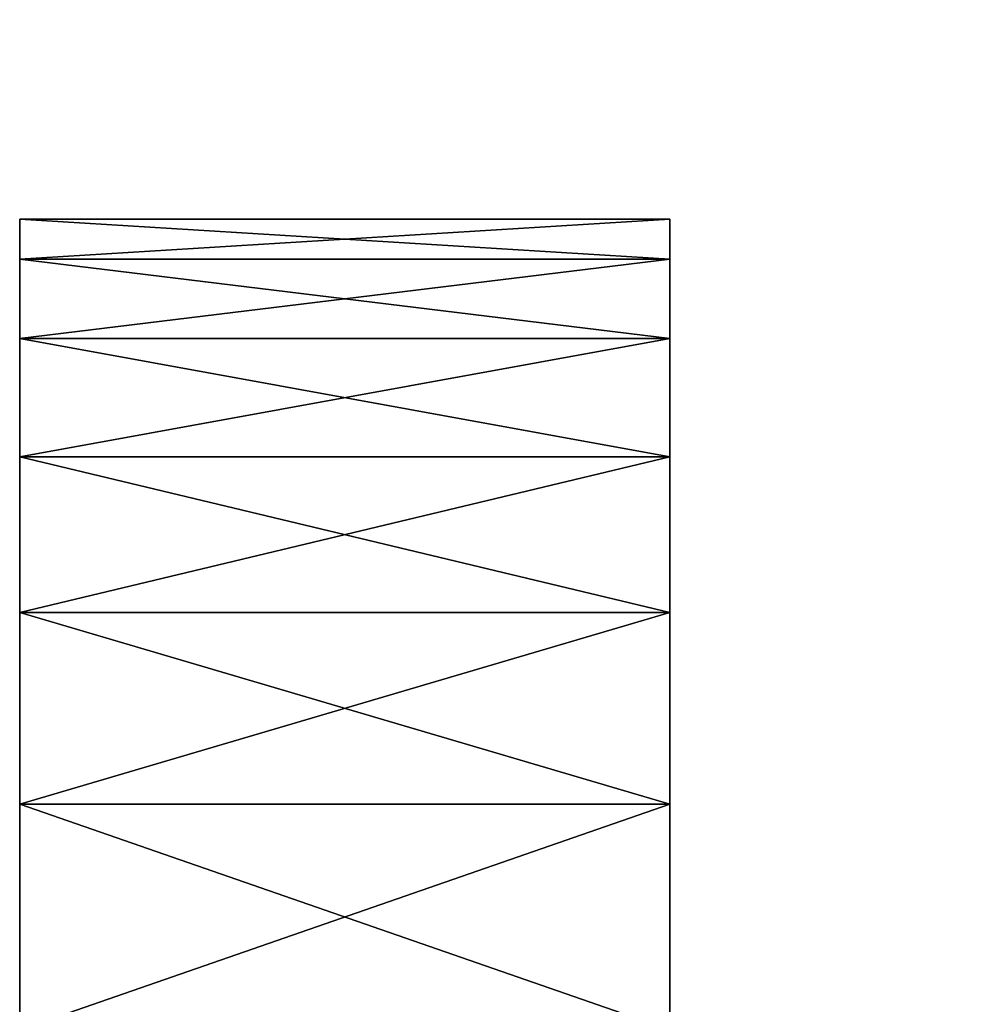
# Model space of a CAD drawing. Header units: centimetres. Extents: x 0.2 to 30.8, y 0 to 60.
# Tile 542 of 656: x 0.813 to 0.959, y 1.579 to 1.731. Entities that reach past the tile are written whole.
import ezdxf

# ---------------------------------------------------------------- set-up
doc = ezdxf.new("R2010")
doc.units = ezdxf.units.CM
doc.header["$LTSCALE"] = 2.54
doc.layers.get('0').update_dxf_attribs({"true_color": 0xff5454})

# ---------------------------------------------------------------- blocks, each defined once
blk = doc.blocks.new('Kosz na _mieci Derbin Large.STL')
at = {"color": 0}
for p, q in [((0.81271, 1.69408, 1.19086), (0.81271, 1.70023, 1.13039)), ((0.81271, 1.70023, 1.13039), (0.81271, 1.42081, 1.11117)), ((0.81271, 1.70023, 1.13039), (0.81271, 1.42081, 1.11117)), ((0.81271, 1.70023, 1.13039), (0.81271, 1.70023, 1.06961)), ((0.81271, 1.70023, 1.06961), (0.81271, 1.42081, 1.11117)), ((0.81271, 1.70023, 1.06961), (0.81271, 1.42081, 1.11117)), ((0.81271, 1.70023, 1.06961), (0.81271, 1.41925, 1.06655)), ((0.81271, 1.70023, 1.06961), (0.81271, 1.41925, 1.06655)), ((0.81271, 1.70023, 1.06961), (0.81271, 1.69408, 1.00914)), ((0.91271, 1.70023, 1.13039), (0.81271, 1.69408, 1.19086)), ((0.91271, 1.70023, 1.13039), (0.81271, 1.69408, 1.19086)), ((0.91271, 1.70023, 1.13039), (0.81271, 1.70023, 1.13039)), ((0.81271, 1.69408, 1.19086), (0.81271, 1.70023, 1.13039)), ((0.91271, 1.70023, 1.13039), (0.81271, 1.70023, 1.13039)), ((0.91271, 1.70023, 1.06961), (0.81271, 1.70023, 1.13039)), ((0.91271, 1.70023, 1.06961), (0.81271, 1.70023, 1.13039)), ((0.91271, 1.70023, 1.06961), (0.81271, 1.70023, 1.06961)), ((0.81271, 1.70023, 1.13039), (0.81271, 1.70023, 1.06961)), ((0.91271, 1.70023, 1.06961), (0.81271, 1.70023, 1.06961)), ((0.91271, 1.69408, 1.00914), (0.81271, 1.70023, 1.06961)), ((0.91271, 1.69408, 1.00914), (0.81271, 1.70023, 1.06961)), ((0.81271, 1.70023, 1.06961), (0.81271, 1.69408, 1.00914)), ((0.91271, 1.41925, 1.06655), (0.91271, 1.70023, 1.06961)), ((0.91271, 1.70023, 1.06961), (0.91271, 1.42081, 1.11117)), ((0.91271, 1.70023, 1.06961), (0.91271, 1.42081, 1.11117)), ((0.91271, 1.70023, 1.06961), (0.91271, 1.70023, 1.13039)), ((0.91271, 1.70023, 1.13039), (0.91271, 1.42081, 1.11117)), ((0.91271, 1.70023, 1.13039), (0.91271, 1.42081, 1.11117)), ((0.91271, 1.70023, 1.13039), (0.91271, 1.41614, 1.15557)), ((0.91271, 1.70023, 1.13039), (0.91271, 1.41614, 1.15557)), ((0.91271, 1.70023, 1.13039), (0.91271, 1.69408, 1.19086)), ((0.91271, 1.69408, 1.00914), (0.91271, 1.70023, 1.06961)), ((0.91271, 1.41925, 1.06655), (0.91271, 1.70023, 1.06961)), ((0.91271, 1.70023, 1.13039), (0.91271, 1.69408, 1.19086)), ((0.91271, 1.70023, 1.06961), (0.91271, 1.70023, 1.13039)), ((0.91271, 1.69408, 1.00914), (0.91271, 1.70023, 1.06961)), ((0.81271, 1.68185, 1.25039), (0.81271, 1.69408, 1.19086)), ((0.81271, 1.69408, 1.19086), (0.81271, 1.41614, 1.15557)), ((0.81271, 1.69408, 1.19086), (0.81271, 1.41614, 1.15557)), ((0.81271, 1.69408, 1.19086), (0.81271, 1.42081, 1.11117)), ((0.81271, 1.69408, 1.19086), (0.81271, 1.42081, 1.11117)), ((0.81271, 1.69408, 1.00914), (0.81271, 1.41925, 1.06655)), ((0.81271, 1.69408, 1.00914), (0.81271, 1.41925, 1.06655)), ((0.81271, 1.69408, 1.00914), (0.81271, 1.41149, 1.02259)), ((0.81271, 1.69408, 1.00914), (0.81271, 1.41149, 1.02259)), ((0.81271, 1.69408, 1.00914), (0.81271, 1.68185, 0.94961)), ((0.91271, 1.69408, 1.19086), (0.81271, 1.68185, 1.25039)), ((0.91271, 1.69408, 1.19086), (0.81271, 1.68185, 1.25039)), ((0.91271, 1.69408, 1.19086), (0.81271, 1.69408, 1.19086)), ((0.81271, 1.68185, 1.25039), (0.81271, 1.69408, 1.19086)), ((0.91271, 1.69408, 1.19086), (0.81271, 1.69408, 1.19086)), ((0.91271, 1.69408, 1.00914), (0.81271, 1.69408, 1.00914)), ((0.91271, 1.69408, 1.00914), (0.81271, 1.69408, 1.00914)), ((0.91271, 1.68185, 0.94961), (0.81271, 1.69408, 1.00914)), ((0.91271, 1.68185, 0.94961), (0.81271, 1.69408, 1.00914)), ((0.81271, 1.69408, 1.00914), (0.81271, 1.68185, 0.94961)), ((0.91271, 1.69408, 1.19086), (0.91271, 1.41614, 1.15557)), ((0.91271, 1.69408, 1.19086), (0.91271, 1.41614, 1.15557)), ((0.91271, 1.69408, 1.19086), (0.91271, 1.68185, 1.25039)), ((0.91271, 1.68185, 0.94961), (0.91271, 1.69408, 1.00914)), ((0.91271, 1.69408, 1.00914), (0.91271, 1.41925, 1.06655)), ((0.91271, 1.69408, 1.00914), (0.91271, 1.41925, 1.06655)), ((0.91271, 1.69408, 1.19086), (0.91271, 1.68185, 1.25039)), ((0.91271, 1.68185, 0.94961), (0.91271, 1.69408, 1.00914)), ((0.81271, 1.66365, 1.30838), (0.81271, 1.68185, 1.25039)), ((0.81271, 1.68185, 1.25039), (0.81271, 1.40534, 1.19889)), ((0.81271, 1.68185, 1.25039), (0.81271, 1.40534, 1.19889)), ((0.81271, 1.68185, 1.25039), (0.81271, 1.41614, 1.15557)), ((0.81271, 1.68185, 1.25039), (0.81271, 1.41614, 1.15557)), ((0.81271, 1.68185, 0.94961), (0.81271, 1.41149, 1.02259)), ((0.81271, 1.68185, 0.94961), (0.81271, 1.41149, 1.02259)), ((0.81271, 1.68185, 0.94961), (0.81271, 1.3977, 0.98013)), ((0.81271, 1.68185, 0.94961), (0.81271, 1.3977, 0.98013)), ((0.81271, 1.68185, 0.94961), (0.81271, 1.66365, 0.89162)), ((0.91271, 1.68185, 1.25039), (0.81271, 1.66365, 1.30838)), ((0.91271, 1.68185, 1.25039), (0.81271, 1.66365, 1.30838)), ((0.91271, 1.68185, 1.25039), (0.81271, 1.68185, 1.25039)), ((0.81271, 1.66365, 1.30838), (0.81271, 1.68185, 1.25039)), ((0.91271, 1.68185, 1.25039), (0.81271, 1.68185, 1.25039)), ((0.91271, 1.68185, 0.94961), (0.81271, 1.68185, 0.94961)), ((0.91271, 1.68185, 0.94961), (0.81271, 1.68185, 0.94961)), ((0.91271, 1.66365, 0.89162), (0.81271, 1.68185, 0.94961)), ((0.91271, 1.66365, 0.89162), (0.81271, 1.68185, 0.94961)), ((0.81271, 1.68185, 0.94961), (0.81271, 1.66365, 0.89162)), ((0.91271, 1.41614, 1.15557), (0.91271, 1.68185, 1.25039)), ((0.91271, 1.68185, 1.25039), (0.91271, 1.40534, 1.19889)), ((0.91271, 1.68185, 1.25039), (0.91271, 1.40534, 1.19889)), ((0.91271, 1.68185, 1.25039), (0.91271, 1.66365, 1.30838)), ((0.91271, 1.41614, 1.15557), (0.91271, 1.68185, 1.25039)), ((0.91271, 1.66365, 0.89162), (0.91271, 1.68185, 0.94961)), ((0.91271, 1.68185, 0.94961), (0.91271, 1.41149, 1.02259)), ((0.91271, 1.68185, 0.94961), (0.91271, 1.41149, 1.02259)), ((0.91271, 1.68185, 0.94961), (0.91271, 1.41925, 1.06655)), ((0.91271, 1.68185, 0.94961), (0.91271, 1.41925, 1.06655)), ((0.91271, 1.68185, 1.25039), (0.91271, 1.66365, 1.30838)), ((0.91271, 1.66365, 0.89162), (0.91271, 1.68185, 0.94961)), ((0.81271, 1.63968, 1.36424), (0.81271, 1.66365, 1.30838)), ((0.81271, 1.66365, 1.30838), (0.81271, 1.40534, 1.19889)), ((0.81271, 1.66365, 1.30838), (0.81271, 1.40534, 1.19889)), ((0.81271, 1.66365, 0.89162), (0.81271, 1.3977, 0.98013)), ((0.81271, 1.66365, 0.89162), (0.81271, 1.3977, 0.98013)), ((0.81271, 1.66365, 0.89162), (0.81271, 1.63968, 0.83576)), ((0.91271, 1.66365, 1.30838), (0.81271, 1.63968, 1.36424)), ((0.91271, 1.66365, 1.30838), (0.81271, 1.63968, 1.36424)), ((0.91271, 1.66365, 1.30838), (0.81271, 1.66365, 1.30838)), ((0.81271, 1.63968, 1.36424), (0.81271, 1.66365, 1.30838)), ((0.91271, 1.66365, 1.30838), (0.81271, 1.66365, 1.30838)), ((0.91271, 1.66365, 0.89162), (0.81271, 1.66365, 0.89162)), ((0.91271, 1.66365, 0.89162), (0.81271, 1.66365, 0.89162)), ((0.91271, 1.63968, 0.83576), (0.81271, 1.66365, 0.89162)), ((0.91271, 1.63968, 0.83576), (0.81271, 1.66365, 0.89162)), ((0.81271, 1.66365, 0.89162), (0.81271, 1.63968, 0.83576)), ((0.91271, 1.66365, 1.30838), (0.91271, 1.40534, 1.19889)), ((0.91271, 1.66365, 1.30838), (0.91271, 1.40534, 1.19889)), ((0.91271, 1.66365, 1.30838), (0.91271, 1.38861, 1.24028)), ((0.91271, 1.66365, 1.30838), (0.91271, 1.38861, 1.24028)), ((0.91271, 1.66365, 1.30838), (0.91271, 1.63968, 1.36424)), ((0.91271, 1.63968, 0.83576), (0.91271, 1.66365, 0.89162)), ((0.91271, 1.66365, 0.89162), (0.91271, 1.3977, 0.98013)), ((0.91271, 1.66365, 0.89162), (0.91271, 1.3977, 0.98013)), ((0.91271, 1.66365, 0.89162), (0.91271, 1.41149, 1.02259)), ((0.91271, 1.66365, 0.89162), (0.91271, 1.41149, 1.02259)), ((0.91271, 1.66365, 1.30838), (0.91271, 1.63968, 1.36424)), ((0.91271, 1.63968, 0.83576), (0.91271, 1.66365, 0.89162)), ((0.81271, 1.61019, 1.41738), (0.81271, 1.63968, 1.36424)), ((0.81271, 1.63968, 1.36424), (0.81271, 1.38861, 1.24028)), ((0.81271, 1.63968, 1.36424), (0.81271, 1.38861, 1.24028)), ((0.81271, 1.63968, 1.36424), (0.81271, 1.40534, 1.19889)), ((0.81271, 1.63968, 1.36424), (0.81271, 1.40534, 1.19889)), ((0.81271, 1.3977, 0.98013), (0.81271, 1.63968, 0.83576)), ((0.81271, 1.63968, 0.83576), (0.81271, 1.37813, 0.94)), ((0.81271, 1.63968, 0.83576), (0.81271, 1.37813, 0.94)), ((0.81271, 1.63968, 0.83576), (0.81271, 1.61019, 0.78262)), ((0.81271, 1.3977, 0.98013), (0.81271, 1.63968, 0.83576)), ((0.91271, 1.63968, 1.36424), (0.81271, 1.61019, 1.41738)), ((0.91271, 1.63968, 1.36424), (0.81271, 1.61019, 1.41738)), ((0.91271, 1.63968, 1.36424), (0.81271, 1.63968, 1.36424)), ((0.81271, 1.61019, 1.41738), (0.81271, 1.63968, 1.36424)), ((0.91271, 1.63968, 1.36424), (0.81271, 1.63968, 1.36424)), ((0.91271, 1.63968, 0.83576), (0.81271, 1.63968, 0.83576)), ((0.91271, 1.63968, 0.83576), (0.81271, 1.63968, 0.83576)), ((0.91271, 1.61019, 0.78262), (0.81271, 1.63968, 0.83576)), ((0.91271, 1.61019, 0.78262), (0.81271, 1.63968, 0.83576)), ((0.81271, 1.63968, 0.83576), (0.81271, 1.61019, 0.78262)), ((0.91271, 1.63968, 1.36424), (0.91271, 1.38861, 1.24028)), ((0.91271, 1.63968, 1.36424), (0.91271, 1.38861, 1.24028)), ((0.91271, 1.63968, 1.36424), (0.91271, 1.36629, 1.27894)), ((0.91271, 1.63968, 1.36424), (0.91271, 1.36629, 1.27894)), ((0.91271, 1.63968, 1.36424), (0.91271, 1.61019, 1.41738)), ((0.91271, 1.61019, 0.78262), (0.91271, 1.63968, 0.83576)), ((0.91271, 1.63968, 0.83576), (0.91271, 1.37813, 0.94)), ((0.91271, 1.63968, 0.83576), (0.91271, 1.37813, 0.94)), ((0.91271, 1.63968, 0.83576), (0.91271, 1.3977, 0.98013)), ((0.91271, 1.63968, 0.83576), (0.91271, 1.3977, 0.98013)), ((0.91271, 1.63968, 1.36424), (0.91271, 1.61019, 1.41738)), ((0.91271, 1.61019, 0.78262), (0.91271, 1.63968, 0.83576)), ((0.81271, 1.57547, 1.46726), (0.81271, 1.61019, 1.41738)), ((0.81271, 1.61019, 1.41738), (0.81271, 1.36629, 1.27894)), ((0.81271, 1.61019, 1.41738), (0.81271, 1.36629, 1.27894)), ((0.81271, 1.61019, 1.41738), (0.81271, 1.38861, 1.24028)), ((0.81271, 1.61019, 1.41738), (0.81271, 1.38861, 1.24028)), ((0.81271, 1.61019, 0.78262), (0.81271, 1.37813, 0.94)), ((0.81271, 1.61019, 0.78262), (0.81271, 1.37813, 0.94)), ((0.81271, 1.61019, 0.78262), (0.81271, 1.35316, 0.90299)), ((0.81271, 1.61019, 0.78262), (0.81271, 1.35316, 0.90299)), ((0.81271, 1.61019, 0.78262), (0.81271, 1.57547, 0.73274)), ((0.91271, 1.61019, 1.41738), (0.81271, 1.57547, 1.46726)), ((0.91271, 1.61019, 1.41738), (0.81271, 1.57547, 1.46726)), ((0.91271, 1.61019, 1.41738), (0.81271, 1.61019, 1.41738)), ((0.81271, 1.57547, 1.46726), (0.81271, 1.61019, 1.41738)), ((0.91271, 1.61019, 1.41738), (0.81271, 1.61019, 1.41738)), ((0.91271, 1.61019, 0.78262), (0.81271, 1.61019, 0.78262)), ((0.91271, 1.61019, 0.78262), (0.81271, 1.61019, 0.78262)), ((0.91271, 1.57547, 0.73274), (0.81271, 1.61019, 0.78262)), ((0.91271, 1.57547, 0.73274), (0.81271, 1.61019, 0.78262)), ((0.81271, 1.61019, 0.78262), (0.81271, 1.57547, 0.73274)), ((0.91271, 1.61019, 1.41738), (0.91271, 1.36629, 1.27894)), ((0.91271, 1.61019, 1.41738), (0.91271, 1.36629, 1.27894)), ((0.91271, 1.61019, 1.41738), (0.91271, 1.57547, 1.46726)), ((0.91271, 1.57547, 0.73274), (0.91271, 1.61019, 0.78262)), ((0.91271, 1.61019, 0.78262), (0.91271, 1.37813, 0.94)), ((0.91271, 1.61019, 0.78262), (0.91271, 1.37813, 0.94)), ((0.91271, 1.61019, 1.41738), (0.91271, 1.57547, 1.46726)), ((0.91271, 1.57547, 0.73274), (0.91271, 1.61019, 0.78262))]:
    blk.add_line(p, q, dxfattribs=at)
mesh = blk.add_polyface(dxfattribs=at)
corners = [(30.26271, 60.001, 25.7), (0.66271, 60.001, 25.7), (0.66271, 0.001, 25.7)]
mesh.append_faces([[corners[k] for k in face] for face in [(0, 1, 2)]], dxfattribs={"color": 0})
mesh = blk.add_polyface(dxfattribs=at)
corners = [(30.26271, 60.001, 25.7), (0.66271, 0.001, 25.7), (30.26271, 0.001, 25.7)]
mesh.append_faces([[corners[k] for k in face] for face in [(0, 1, 2)]], dxfattribs={"color": 0})
mesh = blk.add_polyface(dxfattribs=at)
corners = [(30.26271, 0.001, 25.6), (0.66271, 0.001, 25.6), (30.26271, 60.001, 25.6)]
mesh.append_faces([[corners[k] for k in face] for face in [(0, 1, 2)]], dxfattribs={"color": 0})
mesh = blk.add_polyface(dxfattribs=at)
corners = [(30.26271, 60.001, 25.6), (0.66271, 0.001, 25.6), (0.66271, 60.001, 25.6)]
mesh.append_faces([[corners[k] for k in face] for face in [(0, 1, 2)]], dxfattribs={"color": 0})
mesh = blk.add_polyface(dxfattribs=at)
corners = [(0.81271, 1.70023, 1.13039), (0.81271, 1.42081, 1.11117), (0.81271, 1.69408, 1.19086)]
mesh.append_faces([[corners[k] for k in face] for face in [(0, 1, 2)]], dxfattribs={"color": 0})
mesh = blk.add_polyface(dxfattribs=at)
corners = [(0.81271, 1.70023, 1.06961), (0.81271, 1.42081, 1.11117), (0.81271, 1.70023, 1.13039)]
mesh.append_faces([[corners[k] for k in face] for face in [(0, 1, 2)]], dxfattribs={"color": 0})
mesh = blk.add_polyface(dxfattribs=at)
corners = [(0.81271, 1.70023, 1.06961), (0.81271, 1.41925, 1.06655), (0.81271, 1.42081, 1.11117)]
mesh.append_faces([[corners[k] for k in face] for face in [(0, 1, 2)]], dxfattribs={"color": 0})
mesh = blk.add_polyface(dxfattribs=at)
corners = [(0.81271, 1.70023, 1.06961), (0.81271, 1.69408, 1.00914), (0.81271, 1.41925, 1.06655)]
mesh.append_faces([[corners[k] for k in face] for face in [(0, 1, 2)]], dxfattribs={"color": 0})
mesh = blk.add_polyface(dxfattribs=at)
corners = [(0.91271, 1.69408, 1.19086), (0.91271, 1.70023, 1.13039), (0.81271, 1.69408, 1.19086)]
mesh.append_faces([[corners[k] for k in face] for face in [(0, 1, 2)]], dxfattribs={"color": 0})
mesh = blk.add_polyface(dxfattribs=at)
corners = [(0.81271, 1.69408, 1.19086), (0.91271, 1.70023, 1.13039), (0.81271, 1.70023, 1.13039)]
mesh.append_faces([[corners[k] for k in face] for face in [(0, 1, 2)]], dxfattribs={"color": 0})
mesh = blk.add_polyface(dxfattribs=at)
corners = [(0.91271, 1.70023, 1.13039), (0.91271, 1.70023, 1.06961), (0.81271, 1.70023, 1.13039)]
mesh.append_faces([[corners[k] for k in face] for face in [(0, 1, 2)]], dxfattribs={"color": 0})
mesh = blk.add_polyface(dxfattribs=at)
corners = [(0.81271, 1.70023, 1.13039), (0.91271, 1.70023, 1.06961), (0.81271, 1.70023, 1.06961)]
mesh.append_faces([[corners[k] for k in face] for face in [(0, 1, 2)]], dxfattribs={"color": 0})
mesh = blk.add_polyface(dxfattribs=at)
corners = [(0.91271, 1.70023, 1.06961), (0.91271, 1.69408, 1.00914), (0.81271, 1.70023, 1.06961)]
mesh.append_faces([[corners[k] for k in face] for face in [(0, 1, 2)]], dxfattribs={"color": 0})
mesh = blk.add_polyface(dxfattribs=at)
corners = [(0.81271, 1.70023, 1.06961), (0.91271, 1.69408, 1.00914), (0.81271, 1.69408, 1.00914)]
mesh.append_faces([[corners[k] for k in face] for face in [(0, 1, 2)]], dxfattribs={"color": 0})
mesh = blk.add_polyface(dxfattribs=at)
corners = [(0.91271, 1.70023, 1.06961), (0.91271, 1.42081, 1.11117), (0.91271, 1.41925, 1.06655)]
mesh.append_faces([[corners[k] for k in face] for face in [(0, 1, 2)]], dxfattribs={"color": 0})
mesh = blk.add_polyface(dxfattribs=at)
corners = [(0.91271, 1.70023, 1.13039), (0.91271, 1.42081, 1.11117), (0.91271, 1.70023, 1.06961)]
mesh.append_faces([[corners[k] for k in face] for face in [(0, 1, 2)]], dxfattribs={"color": 0})
mesh = blk.add_polyface(dxfattribs=at)
corners = [(0.91271, 1.70023, 1.13039), (0.91271, 1.41614, 1.15557), (0.91271, 1.42081, 1.11117)]
mesh.append_faces([[corners[k] for k in face] for face in [(0, 1, 2)]], dxfattribs={"color": 0})
mesh = blk.add_polyface(dxfattribs=at)
corners = [(0.91271, 1.70023, 1.13039), (0.91271, 1.69408, 1.19086), (0.91271, 1.41614, 1.15557)]
mesh.append_faces([[corners[k] for k in face] for face in [(0, 1, 2)]], dxfattribs={"color": 0})
mesh = blk.add_polyface(dxfattribs=at)
corners = [(0.91271, 1.70023, 1.06961), (0.91271, 1.41925, 1.06655), (0.91271, 1.69408, 1.00914)]
mesh.append_faces([[corners[k] for k in face] for face in [(0, 1, 2)]], dxfattribs={"color": 0})
mesh = blk.add_polyface(dxfattribs=at)
corners = [(0.81271, 1.69408, 1.19086), (0.81271, 1.41614, 1.15557), (0.81271, 1.68185, 1.25039)]
mesh.append_faces([[corners[k] for k in face] for face in [(0, 1, 2)]], dxfattribs={"color": 0})
mesh = blk.add_polyface(dxfattribs=at)
corners = [(0.81271, 1.69408, 1.19086), (0.81271, 1.42081, 1.11117), (0.81271, 1.41614, 1.15557)]
mesh.append_faces([[corners[k] for k in face] for face in [(0, 1, 2)]], dxfattribs={"color": 0})
mesh = blk.add_polyface(dxfattribs=at)
corners = [(0.81271, 1.69408, 1.00914), (0.81271, 1.41149, 1.02259), (0.81271, 1.41925, 1.06655)]
mesh.append_faces([[corners[k] for k in face] for face in [(0, 1, 2)]], dxfattribs={"color": 0})
mesh = blk.add_polyface(dxfattribs=at)
corners = [(0.81271, 1.69408, 1.00914), (0.81271, 1.68185, 0.94961), (0.81271, 1.41149, 1.02259)]
mesh.append_faces([[corners[k] for k in face] for face in [(0, 1, 2)]], dxfattribs={"color": 0})
mesh = blk.add_polyface(dxfattribs=at)
corners = [(0.91271, 1.68185, 1.25039), (0.91271, 1.69408, 1.19086), (0.81271, 1.68185, 1.25039)]
mesh.append_faces([[corners[k] for k in face] for face in [(0, 1, 2)]], dxfattribs={"color": 0})
mesh = blk.add_polyface(dxfattribs=at)
corners = [(0.81271, 1.68185, 1.25039), (0.91271, 1.69408, 1.19086), (0.81271, 1.69408, 1.19086)]
mesh.append_faces([[corners[k] for k in face] for face in [(0, 1, 2)]], dxfattribs={"color": 0})
mesh = blk.add_polyface(dxfattribs=at)
corners = [(0.91271, 1.69408, 1.00914), (0.91271, 1.68185, 0.94961), (0.81271, 1.69408, 1.00914)]
mesh.append_faces([[corners[k] for k in face] for face in [(0, 1, 2)]], dxfattribs={"color": 0})
mesh = blk.add_polyface(dxfattribs=at)
corners = [(0.81271, 1.69408, 1.00914), (0.91271, 1.68185, 0.94961), (0.81271, 1.68185, 0.94961)]
mesh.append_faces([[corners[k] for k in face] for face in [(0, 1, 2)]], dxfattribs={"color": 0})
mesh = blk.add_polyface(dxfattribs=at)
corners = [(0.91271, 1.69408, 1.19086), (0.91271, 1.68185, 1.25039), (0.91271, 1.41614, 1.15557)]
mesh.append_faces([[corners[k] for k in face] for face in [(0, 1, 2)]], dxfattribs={"color": 0})
mesh = blk.add_polyface(dxfattribs=at)
corners = [(0.91271, 1.69408, 1.00914), (0.91271, 1.41925, 1.06655), (0.91271, 1.68185, 0.94961)]
mesh.append_faces([[corners[k] for k in face] for face in [(0, 1, 2)]], dxfattribs={"color": 0})
mesh = blk.add_polyface(dxfattribs=at)
corners = [(0.81271, 1.68185, 1.25039), (0.81271, 1.40534, 1.19889), (0.81271, 1.66365, 1.30838)]
mesh.append_faces([[corners[k] for k in face] for face in [(0, 1, 2)]], dxfattribs={"color": 0})
mesh = blk.add_polyface(dxfattribs=at)
corners = [(0.81271, 1.68185, 1.25039), (0.81271, 1.41614, 1.15557), (0.81271, 1.40534, 1.19889)]
mesh.append_faces([[corners[k] for k in face] for face in [(0, 1, 2)]], dxfattribs={"color": 0})
mesh = blk.add_polyface(dxfattribs=at)
corners = [(0.81271, 1.68185, 0.94961), (0.81271, 1.3977, 0.98013), (0.81271, 1.41149, 1.02259)]
mesh.append_faces([[corners[k] for k in face] for face in [(0, 1, 2)]], dxfattribs={"color": 0})
mesh = blk.add_polyface(dxfattribs=at)
corners = [(0.81271, 1.68185, 0.94961), (0.81271, 1.66365, 0.89162), (0.81271, 1.3977, 0.98013)]
mesh.append_faces([[corners[k] for k in face] for face in [(0, 1, 2)]], dxfattribs={"color": 0})
mesh = blk.add_polyface(dxfattribs=at)
corners = [(0.91271, 1.66365, 1.30838), (0.91271, 1.68185, 1.25039), (0.81271, 1.66365, 1.30838)]
mesh.append_faces([[corners[k] for k in face] for face in [(0, 1, 2)]], dxfattribs={"color": 0})
mesh = blk.add_polyface(dxfattribs=at)
corners = [(0.81271, 1.66365, 1.30838), (0.91271, 1.68185, 1.25039), (0.81271, 1.68185, 1.25039)]
mesh.append_faces([[corners[k] for k in face] for face in [(0, 1, 2)]], dxfattribs={"color": 0})
mesh = blk.add_polyface(dxfattribs=at)
corners = [(0.91271, 1.68185, 0.94961), (0.91271, 1.66365, 0.89162), (0.81271, 1.68185, 0.94961)]
mesh.append_faces([[corners[k] for k in face] for face in [(0, 1, 2)]], dxfattribs={"color": 0})
mesh = blk.add_polyface(dxfattribs=at)
corners = [(0.81271, 1.68185, 0.94961), (0.91271, 1.66365, 0.89162), (0.81271, 1.66365, 0.89162)]
mesh.append_faces([[corners[k] for k in face] for face in [(0, 1, 2)]], dxfattribs={"color": 0})
mesh = blk.add_polyface(dxfattribs=at)
corners = [(0.91271, 1.68185, 1.25039), (0.91271, 1.40534, 1.19889), (0.91271, 1.41614, 1.15557)]
mesh.append_faces([[corners[k] for k in face] for face in [(0, 1, 2)]], dxfattribs={"color": 0})
mesh = blk.add_polyface(dxfattribs=at)
corners = [(0.91271, 1.68185, 1.25039), (0.91271, 1.66365, 1.30838), (0.91271, 1.40534, 1.19889)]
mesh.append_faces([[corners[k] for k in face] for face in [(0, 1, 2)]], dxfattribs={"color": 0})
mesh = blk.add_polyface(dxfattribs=at)
corners = [(0.91271, 1.68185, 0.94961), (0.91271, 1.41149, 1.02259), (0.91271, 1.66365, 0.89162)]
mesh.append_faces([[corners[k] for k in face] for face in [(0, 1, 2)]], dxfattribs={"color": 0})
mesh = blk.add_polyface(dxfattribs=at)
corners = [(0.91271, 1.68185, 0.94961), (0.91271, 1.41925, 1.06655), (0.91271, 1.41149, 1.02259)]
mesh.append_faces([[corners[k] for k in face] for face in [(0, 1, 2)]], dxfattribs={"color": 0})
mesh = blk.add_polyface(dxfattribs=at)
corners = [(0.81271, 1.66365, 1.30838), (0.81271, 1.40534, 1.19889), (0.81271, 1.63968, 1.36424)]
mesh.append_faces([[corners[k] for k in face] for face in [(0, 1, 2)]], dxfattribs={"color": 0})
mesh = blk.add_polyface(dxfattribs=at)
corners = [(0.81271, 1.66365, 0.89162), (0.81271, 1.63968, 0.83576), (0.81271, 1.3977, 0.98013)]
mesh.append_faces([[corners[k] for k in face] for face in [(0, 1, 2)]], dxfattribs={"color": 0})
mesh = blk.add_polyface(dxfattribs=at)
corners = [(0.91271, 1.63968, 1.36424), (0.91271, 1.66365, 1.30838), (0.81271, 1.63968, 1.36424)]
mesh.append_faces([[corners[k] for k in face] for face in [(0, 1, 2)]], dxfattribs={"color": 0})
mesh = blk.add_polyface(dxfattribs=at)
corners = [(0.81271, 1.63968, 1.36424), (0.91271, 1.66365, 1.30838), (0.81271, 1.66365, 1.30838)]
mesh.append_faces([[corners[k] for k in face] for face in [(0, 1, 2)]], dxfattribs={"color": 0})
mesh = blk.add_polyface(dxfattribs=at)
corners = [(0.91271, 1.66365, 0.89162), (0.91271, 1.63968, 0.83576), (0.81271, 1.66365, 0.89162)]
mesh.append_faces([[corners[k] for k in face] for face in [(0, 1, 2)]], dxfattribs={"color": 0})
mesh = blk.add_polyface(dxfattribs=at)
corners = [(0.81271, 1.66365, 0.89162), (0.91271, 1.63968, 0.83576), (0.81271, 1.63968, 0.83576)]
mesh.append_faces([[corners[k] for k in face] for face in [(0, 1, 2)]], dxfattribs={"color": 0})
mesh = blk.add_polyface(dxfattribs=at)
corners = [(0.91271, 1.66365, 1.30838), (0.91271, 1.38861, 1.24028), (0.91271, 1.40534, 1.19889)]
mesh.append_faces([[corners[k] for k in face] for face in [(0, 1, 2)]], dxfattribs={"color": 0})
mesh = blk.add_polyface(dxfattribs=at)
corners = [(0.91271, 1.66365, 1.30838), (0.91271, 1.63968, 1.36424), (0.91271, 1.38861, 1.24028)]
mesh.append_faces([[corners[k] for k in face] for face in [(0, 1, 2)]], dxfattribs={"color": 0})
mesh = blk.add_polyface(dxfattribs=at)
corners = [(0.91271, 1.66365, 0.89162), (0.91271, 1.3977, 0.98013), (0.91271, 1.63968, 0.83576)]
mesh.append_faces([[corners[k] for k in face] for face in [(0, 1, 2)]], dxfattribs={"color": 0})
mesh = blk.add_polyface(dxfattribs=at)
corners = [(0.91271, 1.66365, 0.89162), (0.91271, 1.41149, 1.02259), (0.91271, 1.3977, 0.98013)]
mesh.append_faces([[corners[k] for k in face] for face in [(0, 1, 2)]], dxfattribs={"color": 0})
mesh = blk.add_polyface(dxfattribs=at)
corners = [(0.81271, 1.63968, 1.36424), (0.81271, 1.38861, 1.24028), (0.81271, 1.61019, 1.41738)]
mesh.append_faces([[corners[k] for k in face] for face in [(0, 1, 2)]], dxfattribs={"color": 0})
mesh = blk.add_polyface(dxfattribs=at)
corners = [(0.81271, 1.63968, 1.36424), (0.81271, 1.40534, 1.19889), (0.81271, 1.38861, 1.24028)]
mesh.append_faces([[corners[k] for k in face] for face in [(0, 1, 2)]], dxfattribs={"color": 0})
mesh = blk.add_polyface(dxfattribs=at)
corners = [(0.81271, 1.63968, 0.83576), (0.81271, 1.37813, 0.94), (0.81271, 1.3977, 0.98013)]
mesh.append_faces([[corners[k] for k in face] for face in [(0, 1, 2)]], dxfattribs={"color": 0})
mesh = blk.add_polyface(dxfattribs=at)
corners = [(0.81271, 1.63968, 0.83576), (0.81271, 1.61019, 0.78262), (0.81271, 1.37813, 0.94)]
mesh.append_faces([[corners[k] for k in face] for face in [(0, 1, 2)]], dxfattribs={"color": 0})
mesh = blk.add_polyface(dxfattribs=at)
corners = [(0.91271, 1.61019, 1.41738), (0.91271, 1.63968, 1.36424), (0.81271, 1.61019, 1.41738)]
mesh.append_faces([[corners[k] for k in face] for face in [(0, 1, 2)]], dxfattribs={"color": 0})
mesh = blk.add_polyface(dxfattribs=at)
corners = [(0.81271, 1.61019, 1.41738), (0.91271, 1.63968, 1.36424), (0.81271, 1.63968, 1.36424)]
mesh.append_faces([[corners[k] for k in face] for face in [(0, 1, 2)]], dxfattribs={"color": 0})
mesh = blk.add_polyface(dxfattribs=at)
corners = [(0.91271, 1.63968, 0.83576), (0.91271, 1.61019, 0.78262), (0.81271, 1.63968, 0.83576)]
mesh.append_faces([[corners[k] for k in face] for face in [(0, 1, 2)]], dxfattribs={"color": 0})
mesh = blk.add_polyface(dxfattribs=at)
corners = [(0.81271, 1.63968, 0.83576), (0.91271, 1.61019, 0.78262), (0.81271, 1.61019, 0.78262)]
mesh.append_faces([[corners[k] for k in face] for face in [(0, 1, 2)]], dxfattribs={"color": 0})
mesh = blk.add_polyface(dxfattribs=at)
corners = [(0.91271, 1.63968, 1.36424), (0.91271, 1.36629, 1.27894), (0.91271, 1.38861, 1.24028)]
mesh.append_faces([[corners[k] for k in face] for face in [(0, 1, 2)]], dxfattribs={"color": 0})
mesh = blk.add_polyface(dxfattribs=at)
corners = [(0.91271, 1.63968, 1.36424), (0.91271, 1.61019, 1.41738), (0.91271, 1.36629, 1.27894)]
mesh.append_faces([[corners[k] for k in face] for face in [(0, 1, 2)]], dxfattribs={"color": 0})
mesh = blk.add_polyface(dxfattribs=at)
corners = [(0.91271, 1.63968, 0.83576), (0.91271, 1.37813, 0.94), (0.91271, 1.61019, 0.78262)]
mesh.append_faces([[corners[k] for k in face] for face in [(0, 1, 2)]], dxfattribs={"color": 0})
mesh = blk.add_polyface(dxfattribs=at)
corners = [(0.91271, 1.63968, 0.83576), (0.91271, 1.3977, 0.98013), (0.91271, 1.37813, 0.94)]
mesh.append_faces([[corners[k] for k in face] for face in [(0, 1, 2)]], dxfattribs={"color": 0})
mesh = blk.add_polyface(dxfattribs=at)
corners = [(0.81271, 1.61019, 1.41738), (0.81271, 1.36629, 1.27894), (0.81271, 1.57547, 1.46726)]
mesh.append_faces([[corners[k] for k in face] for face in [(0, 1, 2)]], dxfattribs={"color": 0})
mesh = blk.add_polyface(dxfattribs=at)
corners = [(0.81271, 1.61019, 1.41738), (0.81271, 1.38861, 1.24028), (0.81271, 1.36629, 1.27894)]
mesh.append_faces([[corners[k] for k in face] for face in [(0, 1, 2)]], dxfattribs={"color": 0})
mesh = blk.add_polyface(dxfattribs=at)
corners = [(0.81271, 1.61019, 0.78262), (0.81271, 1.35316, 0.90299), (0.81271, 1.37813, 0.94)]
mesh.append_faces([[corners[k] for k in face] for face in [(0, 1, 2)]], dxfattribs={"color": 0})
mesh = blk.add_polyface(dxfattribs=at)
corners = [(0.81271, 1.61019, 0.78262), (0.81271, 1.57547, 0.73274), (0.81271, 1.35316, 0.90299)]
mesh.append_faces([[corners[k] for k in face] for face in [(0, 1, 2)]], dxfattribs={"color": 0})
mesh = blk.add_polyface(dxfattribs=at)
corners = [(0.91271, 1.57547, 1.46726), (0.91271, 1.61019, 1.41738), (0.81271, 1.57547, 1.46726)]
mesh.append_faces([[corners[k] for k in face] for face in [(0, 1, 2)]], dxfattribs={"color": 0})
mesh = blk.add_polyface(dxfattribs=at)
corners = [(0.81271, 1.57547, 1.46726), (0.91271, 1.61019, 1.41738), (0.81271, 1.61019, 1.41738)]
mesh.append_faces([[corners[k] for k in face] for face in [(0, 1, 2)]], dxfattribs={"color": 0})
mesh = blk.add_polyface(dxfattribs=at)
corners = [(0.91271, 1.61019, 0.78262), (0.91271, 1.57547, 0.73274), (0.81271, 1.61019, 0.78262)]
mesh.append_faces([[corners[k] for k in face] for face in [(0, 1, 2)]], dxfattribs={"color": 0})
mesh = blk.add_polyface(dxfattribs=at)
corners = [(0.81271, 1.61019, 0.78262), (0.91271, 1.57547, 0.73274), (0.81271, 1.57547, 0.73274)]
mesh.append_faces([[corners[k] for k in face] for face in [(0, 1, 2)]], dxfattribs={"color": 0})
mesh = blk.add_polyface(dxfattribs=at)
corners = [(0.91271, 1.61019, 1.41738), (0.91271, 1.57547, 1.46726), (0.91271, 1.36629, 1.27894)]
mesh.append_faces([[corners[k] for k in face] for face in [(0, 1, 2)]], dxfattribs={"color": 0})
mesh = blk.add_polyface(dxfattribs=at)
corners = [(0.91271, 1.61019, 0.78262), (0.91271, 1.37813, 0.94), (0.91271, 1.57547, 0.73274)]
mesh.append_faces([[corners[k] for k in face] for face in [(0, 1, 2)]], dxfattribs={"color": 0})

msp = doc.modelspace()

# ---------------------------------------------------------------- block references
at = {"color": 0}
msp.add_blockref('Kosz na _mieci Derbin Large.STL', (0, 0), dxfattribs=at)

doc.saveas('drawing.dxf')
